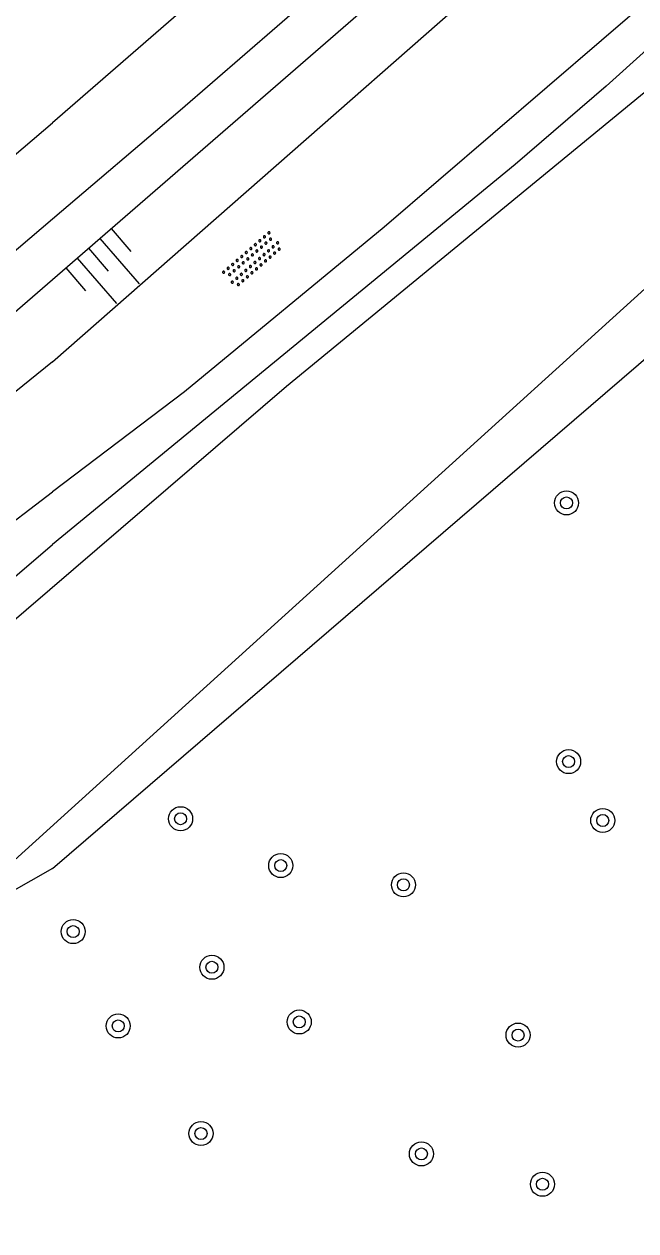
# Model space of a CAD drawing. Extents: x 133000 to 136000, y 400500 to 403500.
# Drawn here: x 133999.05 to 134019.41, y 401532.45 to 401572.63 of the extents above; entities that cross this region are included whole.
import ezdxf

# ---------------------------------------------------------------- set-up
doc = ezdxf.new("R2010")
doc.units = 0
for name, color, linetype in [('gg-knt-BGT kruinlijn', 7, 'Continuous'), ('gg-knt-onverhard', 7, 'Continuous'), ('gg-kntw-bovenkant insteek waterloop', 7, 'Continuous'), ('gg-kntw-waterlijn', 7, 'Continuous'), ('gt-symb-boom', 7, 'Continuous'), ('gt-symb-overige verharding', 7, 'Continuous'), ('gt-symb-talud symbool', 7, 'Continuous')]:
    doc.layers.add(name, color=color, linetype=linetype)

# ---------------------------------------------------------------- blocks, each defined once
blk = doc.blocks.new('gt0-TALUD_1')
at = {"layer": 'gt-symb-talud symbool'}
for p, q in [((-1, -1), (-1, 0)), ((0.5, -2), (0.5, 0)), ((-0.5, -2), (-0.5, 0)), ((0, -1), (0, 0)), ((1, -1), (1, 0))]:
    blk.add_line(p, q, dxfattribs=at)
blk = doc.blocks.new('gt0-OVH')
at = {"layer": 'gt-symb-overige verharding'}
for points in [[(-0.972, 0.298), (-0.967, 0.308), (-0.965, 0.319), (-0.966, 0.33), (-0.971, 0.34), (-0.978, 0.348), (-0.988, 0.353), (-0.999, 0.355), (-1.01, 0.354), (-1.02, 0.349), (-1.028, 0.342), (-1.033, 0.332), (-1.035, 0.321), (-1.034, 0.31), (-1.029, 0.3), (-1.022, 0.292), (-1.012, 0.287), (-1.001, 0.285), (-0.99, 0.286), (-0.98, 0.291)], [(-0.872, 0.106), (-0.867, 0.116), (-0.865, 0.126), (-0.866, 0.137), (-0.871, 0.147), (-0.878, 0.156), (-0.888, 0.161), (-0.899, 0.163), (-0.91, 0.162), (-0.92, 0.157), (-0.928, 0.15), (-0.933, 0.14), (-0.935, 0.129), (-0.934, 0.118), (-0.929, 0.108), (-0.922, 0.1), (-0.912, 0.095), (-0.901, 0.092), (-0.89, 0.094), (-0.88, 0.098)], [(-0.772, 0.298), (-0.767, 0.308), (-0.765, 0.319), (-0.766, 0.33), (-0.771, 0.34), (-0.778, 0.348), (-0.788, 0.353), (-0.799, 0.355), (-0.81, 0.354), (-0.82, 0.349), (-0.828, 0.342), (-0.833, 0.332), (-0.835, 0.321), (-0.834, 0.31), (-0.829, 0.3), (-0.822, 0.292), (-0.812, 0.287), (-0.801, 0.285), (-0.79, 0.286), (-0.78, 0.291)], [(-0.672, 0.106), (-0.667, 0.116), (-0.665, 0.126), (-0.666, 0.137), (-0.671, 0.147), (-0.678, 0.156), (-0.688, 0.161), (-0.699, 0.163), (-0.71, 0.162), (-0.72, 0.157), (-0.728, 0.15), (-0.733, 0.14), (-0.735, 0.129), (-0.734, 0.118), (-0.729, 0.108), (-0.722, 0.1), (-0.712, 0.095), (-0.701, 0.092), (-0.69, 0.094), (-0.68, 0.098)], [(-0.572, 0.298), (-0.567, 0.308), (-0.565, 0.319), (-0.566, 0.33), (-0.571, 0.34), (-0.578, 0.348), (-0.588, 0.353), (-0.599, 0.355), (-0.61, 0.354), (-0.62, 0.349), (-0.628, 0.342), (-0.633, 0.332), (-0.635, 0.321), (-0.634, 0.31), (-0.629, 0.3), (-0.622, 0.292), (-0.612, 0.287), (-0.601, 0.285), (-0.59, 0.286), (-0.58, 0.291)], [(-0.472, 0.106), (-0.467, 0.116), (-0.465, 0.126), (-0.466, 0.137), (-0.471, 0.147), (-0.478, 0.156), (-0.488, 0.161), (-0.499, 0.163), (-0.51, 0.162), (-0.52, 0.157), (-0.528, 0.15), (-0.533, 0.14), (-0.535, 0.129), (-0.534, 0.118), (-0.529, 0.108), (-0.522, 0.1), (-0.512, 0.095), (-0.501, 0.092), (-0.49, 0.094), (-0.48, 0.098)], [(-0.372, 0.298), (-0.367, 0.308), (-0.365, 0.319), (-0.366, 0.33), (-0.371, 0.34), (-0.378, 0.348), (-0.388, 0.353), (-0.399, 0.355), (-0.41, 0.354), (-0.42, 0.349), (-0.428, 0.342), (-0.433, 0.332), (-0.435, 0.321), (-0.434, 0.31), (-0.429, 0.3), (-0.422, 0.292), (-0.412, 0.287), (-0.401, 0.285), (-0.39, 0.286), (-0.38, 0.291)], [(-0.272, 0.106), (-0.267, 0.116), (-0.265, 0.126), (-0.266, 0.137), (-0.271, 0.147), (-0.278, 0.156), (-0.288, 0.161), (-0.299, 0.163), (-0.31, 0.162), (-0.32, 0.157), (-0.328, 0.15), (-0.333, 0.14), (-0.335, 0.129), (-0.334, 0.118), (-0.329, 0.108), (-0.322, 0.1), (-0.312, 0.095), (-0.301, 0.092), (-0.29, 0.094), (-0.28, 0.098)], [(-0.172, 0.298), (-0.167, 0.308), (-0.165, 0.319), (-0.166, 0.33), (-0.171, 0.34), (-0.178, 0.348), (-0.188, 0.353), (-0.199, 0.355), (-0.21, 0.354), (-0.22, 0.349), (-0.228, 0.342), (-0.233, 0.332), (-0.235, 0.321), (-0.234, 0.31), (-0.229, 0.3), (-0.222, 0.292), (-0.212, 0.287), (-0.201, 0.285), (-0.19, 0.286), (-0.18, 0.291)], [(-0.072, 0.106), (-0.067, 0.116), (-0.065, 0.126), (-0.066, 0.137), (-0.071, 0.147), (-0.078, 0.156), (-0.088, 0.161), (-0.099, 0.163), (-0.11, 0.162), (-0.12, 0.157), (-0.128, 0.15), (-0.133, 0.14), (-0.135, 0.129), (-0.134, 0.118), (-0.129, 0.108), (-0.122, 0.1), (-0.112, 0.095), (-0.101, 0.092), (-0.09, 0.094), (-0.08, 0.098)], [(0.028, 0.298), (0.033, 0.308), (0.035, 0.319), (0.034, 0.33), (0.029, 0.34), (0.022, 0.348), (0.012, 0.353), (0.001, 0.355), (-0.01, 0.354), (-0.02, 0.349), (-0.028, 0.342), (-0.033, 0.332), (-0.035, 0.321), (-0.034, 0.31), (-0.029, 0.3), (-0.022, 0.292), (-0.012, 0.287), (-0.001, 0.285), (0.01, 0.286), (0.02, 0.291)], [(0.128, 0.106), (0.133, 0.116), (0.135, 0.126), (0.134, 0.137), (0.129, 0.147), (0.122, 0.156), (0.112, 0.161), (0.101, 0.163), (0.09, 0.162), (0.08, 0.157), (0.072, 0.15), (0.067, 0.14), (0.065, 0.129), (0.066, 0.118), (0.071, 0.108), (0.078, 0.1), (0.088, 0.095), (0.099, 0.092), (0.11, 0.094), (0.12, 0.098)], [(0.228, 0.298), (0.233, 0.308), (0.235, 0.319), (0.234, 0.33), (0.229, 0.34), (0.222, 0.348), (0.212, 0.353), (0.201, 0.355), (0.19, 0.354), (0.18, 0.349), (0.172, 0.342), (0.167, 0.332), (0.165, 0.321), (0.166, 0.31), (0.171, 0.3), (0.178, 0.292), (0.188, 0.287), (0.199, 0.285), (0.21, 0.286), (0.22, 0.291)], [(0.328, 0.106), (0.333, 0.116), (0.335, 0.126), (0.334, 0.137), (0.329, 0.147), (0.322, 0.156), (0.312, 0.161), (0.301, 0.163), (0.29, 0.162), (0.28, 0.157), (0.272, 0.15), (0.267, 0.14), (0.265, 0.129), (0.266, 0.118), (0.271, 0.108), (0.278, 0.1), (0.288, 0.095), (0.299, 0.092), (0.31, 0.094), (0.32, 0.098)], [(0.428, 0.298), (0.433, 0.308), (0.435, 0.319), (0.434, 0.33), (0.429, 0.34), (0.422, 0.348), (0.412, 0.353), (0.401, 0.355), (0.39, 0.354), (0.38, 0.349), (0.372, 0.342), (0.367, 0.332), (0.365, 0.321), (0.366, 0.31), (0.371, 0.3), (0.378, 0.292), (0.388, 0.287), (0.399, 0.285), (0.41, 0.286), (0.42, 0.291)], [(0.528, 0.106), (0.533, 0.116), (0.535, 0.126), (0.534, 0.137), (0.529, 0.147), (0.522, 0.156), (0.512, 0.161), (0.501, 0.163), (0.49, 0.162), (0.48, 0.157), (0.472, 0.15), (0.467, 0.14), (0.465, 0.129), (0.466, 0.118), (0.471, 0.108), (0.478, 0.1), (0.488, 0.095), (0.499, 0.092), (0.51, 0.094), (0.52, 0.098)], [(0.628, 0.298), (0.633, 0.308), (0.635, 0.319), (0.634, 0.33), (0.629, 0.34), (0.622, 0.348), (0.612, 0.353), (0.601, 0.355), (0.59, 0.354), (0.58, 0.349), (0.572, 0.342), (0.567, 0.332), (0.565, 0.321), (0.566, 0.31), (0.571, 0.3), (0.578, 0.292), (0.588, 0.287), (0.599, 0.285), (0.61, 0.286), (0.62, 0.291)], [(0.728, 0.106), (0.733, 0.116), (0.735, 0.126), (0.734, 0.137), (0.729, 0.147), (0.722, 0.156), (0.712, 0.161), (0.701, 0.163), (0.69, 0.162), (0.68, 0.157), (0.672, 0.15), (0.667, 0.14), (0.665, 0.129), (0.666, 0.118), (0.671, 0.108), (0.678, 0.1), (0.688, 0.095), (0.699, 0.092), (0.71, 0.094), (0.72, 0.098)], [(0.828, 0.298), (0.833, 0.308), (0.835, 0.319), (0.834, 0.33), (0.829, 0.34), (0.822, 0.348), (0.812, 0.353), (0.801, 0.355), (0.79, 0.354), (0.78, 0.349), (0.772, 0.342), (0.767, 0.332), (0.765, 0.321), (0.766, 0.31), (0.771, 0.3), (0.778, 0.292), (0.788, 0.287), (0.799, 0.285), (0.81, 0.286), (0.82, 0.291)], [(0.928, 0.106), (0.933, 0.116), (0.935, 0.126), (0.934, 0.137), (0.929, 0.147), (0.922, 0.156), (0.912, 0.161), (0.901, 0.163), (0.89, 0.162), (0.88, 0.157), (0.872, 0.15), (0.867, 0.14), (0.865, 0.129), (0.866, 0.118), (0.871, 0.108), (0.878, 0.1), (0.888, 0.095), (0.899, 0.092), (0.91, 0.094), (0.92, 0.098)], [(1.028, 0.298), (1.033, 0.308), (1.035, 0.319), (1.034, 0.33), (1.029, 0.34), (1.022, 0.348), (1.012, 0.353), (1.001, 0.355), (0.99, 0.354), (0.98, 0.349), (0.972, 0.342), (0.967, 0.332), (0.965, 0.321), (0.966, 0.31), (0.971, 0.3), (0.978, 0.292), (0.988, 0.287), (0.999, 0.285), (1.01, 0.286), (1.02, 0.291)], [(-0.972, -0.142), (-0.967, -0.132), (-0.965, -0.121), (-0.966, -0.11), (-0.971, -0.1), (-0.978, -0.092), (-0.988, -0.087), (-0.999, -0.085), (-1.01, -0.086), (-1.02, -0.091), (-1.028, -0.098), (-1.033, -0.108), (-1.035, -0.119), (-1.034, -0.13), (-1.029, -0.14), (-1.022, -0.148), (-1.012, -0.153), (-1.001, -0.155), (-0.99, -0.154), (-0.98, -0.149)], [(-0.872, -0.334), (-0.867, -0.324), (-0.865, -0.314), (-0.866, -0.303), (-0.871, -0.293), (-0.878, -0.284), (-0.888, -0.279), (-0.899, -0.277), (-0.91, -0.278), (-0.92, -0.283), (-0.928, -0.29), (-0.933, -0.3), (-0.935, -0.311), (-0.934, -0.322), (-0.929, -0.332), (-0.922, -0.34), (-0.912, -0.345), (-0.901, -0.348), (-0.89, -0.346), (-0.88, -0.342)], [(-0.772, -0.142), (-0.767, -0.132), (-0.765, -0.121), (-0.766, -0.11), (-0.771, -0.1), (-0.778, -0.092), (-0.788, -0.087), (-0.799, -0.085), (-0.81, -0.086), (-0.82, -0.091), (-0.828, -0.098), (-0.833, -0.108), (-0.835, -0.119), (-0.834, -0.13), (-0.829, -0.14), (-0.822, -0.148), (-0.812, -0.153), (-0.801, -0.155), (-0.79, -0.154), (-0.78, -0.149)], [(-0.672, -0.334), (-0.667, -0.324), (-0.665, -0.314), (-0.666, -0.303), (-0.671, -0.293), (-0.678, -0.284), (-0.688, -0.279), (-0.699, -0.277), (-0.71, -0.278), (-0.72, -0.283), (-0.728, -0.29), (-0.733, -0.3), (-0.735, -0.311), (-0.734, -0.322), (-0.729, -0.332), (-0.722, -0.34), (-0.712, -0.345), (-0.701, -0.348), (-0.69, -0.346), (-0.68, -0.342)], [(-0.572, -0.142), (-0.567, -0.132), (-0.565, -0.121), (-0.566, -0.11), (-0.571, -0.1), (-0.578, -0.092), (-0.588, -0.087), (-0.599, -0.085), (-0.61, -0.086), (-0.62, -0.091), (-0.628, -0.098), (-0.633, -0.108), (-0.635, -0.119), (-0.634, -0.13), (-0.629, -0.14), (-0.622, -0.148), (-0.612, -0.153), (-0.601, -0.155), (-0.59, -0.154), (-0.58, -0.149)], [(-0.472, -0.334), (-0.467, -0.324), (-0.465, -0.314), (-0.466, -0.303), (-0.471, -0.293), (-0.478, -0.284), (-0.488, -0.279), (-0.499, -0.277), (-0.51, -0.278), (-0.52, -0.283), (-0.528, -0.29), (-0.533, -0.3), (-0.535, -0.311), (-0.534, -0.322), (-0.529, -0.332), (-0.522, -0.34), (-0.512, -0.345), (-0.501, -0.348), (-0.49, -0.346), (-0.48, -0.342)], [(-0.372, -0.142), (-0.367, -0.132), (-0.365, -0.121), (-0.366, -0.11), (-0.371, -0.1), (-0.378, -0.092), (-0.388, -0.087), (-0.399, -0.085), (-0.41, -0.086), (-0.42, -0.091), (-0.428, -0.098), (-0.433, -0.108), (-0.435, -0.119), (-0.434, -0.13), (-0.429, -0.14), (-0.422, -0.148), (-0.412, -0.153), (-0.401, -0.155), (-0.39, -0.154), (-0.38, -0.149)], [(-0.272, -0.334), (-0.267, -0.324), (-0.265, -0.314), (-0.266, -0.303), (-0.271, -0.293), (-0.278, -0.284), (-0.288, -0.279), (-0.299, -0.277), (-0.31, -0.278), (-0.32, -0.283), (-0.328, -0.29), (-0.333, -0.3), (-0.335, -0.311), (-0.334, -0.322), (-0.329, -0.332), (-0.322, -0.34), (-0.312, -0.345), (-0.301, -0.348), (-0.29, -0.346), (-0.28, -0.342)], [(-0.172, -0.142), (-0.167, -0.132), (-0.165, -0.121), (-0.166, -0.11), (-0.171, -0.1), (-0.178, -0.092), (-0.188, -0.087), (-0.199, -0.085), (-0.21, -0.086), (-0.22, -0.091), (-0.228, -0.098), (-0.233, -0.108), (-0.235, -0.119), (-0.234, -0.13), (-0.229, -0.14), (-0.222, -0.148), (-0.212, -0.153), (-0.201, -0.155), (-0.19, -0.154), (-0.18, -0.149)], [(-0.072, -0.334), (-0.067, -0.324), (-0.065, -0.314), (-0.066, -0.303), (-0.071, -0.293), (-0.078, -0.284), (-0.088, -0.279), (-0.099, -0.277), (-0.11, -0.278), (-0.12, -0.283), (-0.128, -0.29), (-0.133, -0.3), (-0.135, -0.311), (-0.134, -0.322), (-0.129, -0.332), (-0.122, -0.34), (-0.112, -0.345), (-0.101, -0.348), (-0.09, -0.346), (-0.08, -0.342)], [(0.028, -0.142), (0.033, -0.132), (0.035, -0.121), (0.034, -0.11), (0.029, -0.1), (0.022, -0.092), (0.012, -0.087), (0.001, -0.085), (-0.01, -0.086), (-0.02, -0.091), (-0.028, -0.098), (-0.033, -0.108), (-0.035, -0.119), (-0.034, -0.13), (-0.029, -0.14), (-0.022, -0.148), (-0.012, -0.153), (-0.001, -0.155), (0.01, -0.154), (0.02, -0.149)], [(0.128, -0.334), (0.133, -0.324), (0.135, -0.314), (0.134, -0.303), (0.129, -0.293), (0.122, -0.284), (0.112, -0.279), (0.101, -0.277), (0.09, -0.278), (0.08, -0.283), (0.072, -0.29), (0.067, -0.3), (0.065, -0.311), (0.066, -0.322), (0.071, -0.332), (0.078, -0.34), (0.088, -0.345), (0.099, -0.348), (0.11, -0.346), (0.12, -0.342)], [(0.228, -0.142), (0.233, -0.132), (0.235, -0.121), (0.234, -0.11), (0.229, -0.1), (0.222, -0.092), (0.212, -0.087), (0.201, -0.085), (0.19, -0.086), (0.18, -0.091), (0.172, -0.098), (0.167, -0.108), (0.165, -0.119), (0.166, -0.13), (0.171, -0.14), (0.178, -0.148), (0.188, -0.153), (0.199, -0.155), (0.21, -0.154), (0.22, -0.149)], [(0.328, -0.334), (0.333, -0.324), (0.335, -0.314), (0.334, -0.303), (0.329, -0.293), (0.322, -0.284), (0.312, -0.279), (0.301, -0.277), (0.29, -0.278), (0.28, -0.283), (0.272, -0.29), (0.267, -0.3), (0.265, -0.311), (0.266, -0.322), (0.271, -0.332), (0.278, -0.34), (0.288, -0.345), (0.299, -0.348), (0.31, -0.346), (0.32, -0.342)], [(0.428, -0.142), (0.433, -0.132), (0.435, -0.121), (0.434, -0.11), (0.429, -0.1), (0.422, -0.092), (0.412, -0.087), (0.401, -0.085), (0.39, -0.086), (0.38, -0.091), (0.372, -0.098), (0.367, -0.108), (0.365, -0.119), (0.366, -0.13), (0.371, -0.14), (0.378, -0.148), (0.388, -0.153), (0.399, -0.155), (0.41, -0.154), (0.42, -0.149)], [(0.528, -0.334), (0.533, -0.324), (0.535, -0.314), (0.534, -0.303), (0.529, -0.293), (0.522, -0.284), (0.512, -0.279), (0.501, -0.277), (0.49, -0.278), (0.48, -0.283), (0.472, -0.29), (0.467, -0.3), (0.465, -0.311), (0.466, -0.322), (0.471, -0.332), (0.478, -0.34), (0.488, -0.345), (0.499, -0.348), (0.51, -0.346), (0.52, -0.342)], [(0.628, -0.142), (0.633, -0.132), (0.635, -0.121), (0.634, -0.11), (0.629, -0.1), (0.622, -0.092), (0.612, -0.087), (0.601, -0.085), (0.59, -0.086), (0.58, -0.091), (0.572, -0.098), (0.567, -0.108), (0.565, -0.119), (0.566, -0.13), (0.571, -0.14), (0.578, -0.148), (0.588, -0.153), (0.599, -0.155), (0.61, -0.154), (0.62, -0.149)], [(0.728, -0.334), (0.733, -0.324), (0.735, -0.314), (0.734, -0.303), (0.729, -0.293), (0.722, -0.284), (0.712, -0.279), (0.701, -0.277), (0.69, -0.278), (0.68, -0.283), (0.672, -0.29), (0.667, -0.3), (0.665, -0.311), (0.666, -0.322), (0.671, -0.332), (0.678, -0.34), (0.688, -0.345), (0.699, -0.348), (0.71, -0.346), (0.72, -0.342)], [(0.828, -0.142), (0.833, -0.132), (0.835, -0.121), (0.834, -0.11), (0.829, -0.1), (0.822, -0.092), (0.812, -0.087), (0.801, -0.085), (0.79, -0.086), (0.78, -0.091), (0.772, -0.098), (0.767, -0.108), (0.765, -0.119), (0.766, -0.13), (0.771, -0.14), (0.778, -0.148), (0.788, -0.153), (0.799, -0.155), (0.81, -0.154), (0.82, -0.149)], [(0.928, -0.334), (0.933, -0.324), (0.935, -0.314), (0.934, -0.303), (0.929, -0.293), (0.922, -0.284), (0.912, -0.279), (0.901, -0.277), (0.89, -0.278), (0.88, -0.283), (0.872, -0.29), (0.867, -0.3), (0.865, -0.311), (0.866, -0.322), (0.871, -0.332), (0.878, -0.34), (0.888, -0.345), (0.899, -0.348), (0.91, -0.346), (0.92, -0.342)], [(1.028, -0.142), (1.033, -0.132), (1.035, -0.121), (1.034, -0.11), (1.029, -0.1), (1.022, -0.092), (1.012, -0.087), (1.001, -0.085), (0.99, -0.086), (0.98, -0.091), (0.972, -0.098), (0.967, -0.108), (0.965, -0.119), (0.966, -0.13), (0.971, -0.14), (0.978, -0.148), (0.988, -0.153), (0.999, -0.155), (1.01, -0.154), (1.02, -0.149)]]:
    blk.add_lwpolyline(points, close=True, dxfattribs=at)
blk = doc.blocks.new('gt0-BOOM')
at = {"layer": 'gt-symb-boom'}
for radius in [0.4, 0.2]:
    blk.add_circle((0, 0), radius, dxfattribs=at)

msp = doc.modelspace()

# ---------------------------------------------------------------- linework, layer by layer
at = {"layer": 'gg-knt-BGT kruinlijn'}
msp.add_line((134018.735, 401580.384), (134000, 401564.123), dxfattribs=at)
msp.add_lwpolyline([(134000, 401564.123), (133988.066, 401553.787), (133983.083, 401549.253), (133981.046, 401545.276), (133981.252, 401541.277)], dxfattribs=at)
at = {"layer": 'gg-knt-onverhard'}
for points in [[(134000, 401561.392), (134021.324, 401580.133), (134026.732, 401587.087), (134030.374, 401593.461), (134033.5, 401600.51), (134046.386, 401629.893), (134056.172, 401652.877), (134062.652, 401669.691)], [(134045.763, 401620.341), (134038.631, 401603.449), (134034.665, 401594.586), (134030.776, 401587.461), (134027.046, 401581.633), (134023.839, 401577.85), (134020.07, 401573.655), (134011.037, 401565.875), (134004.385, 401560.389), (134000, 401557.06)], [(134000, 401561.392), (133987.912, 401551.619), (133985.757, 401549.533), (133985.031, 401548.313), (133985.232, 401544.876), (133987.993, 401538.12), (133988.545, 401535.703), (133988.004, 401533.223), (133986.59, 401530.672)], [(133999.897, 401528.807), (133996.604, 401533.298), (133994.95, 401535.327), (133992.499, 401539.13), (133990.084, 401543.801), (133989.85, 401545.903), (133990.367, 401547.924), (133992.777, 401550.868), (133997.867, 401555.442), (134000, 401557.06)]]:
    msp.add_lwpolyline(points, dxfattribs=at)
at = {"layer": 'gg-kntw-bovenkant insteek waterloop'}
for points in [[(134000, 401544.514), (134029.807, 401570.165), (134032.579, 401572.712), (134034.506, 401574.814), (134038.103, 401580.725), (134041.643, 401587.216), (134063.657, 401636.994), (134077.992, 401669.797), (134080.251, 401673.551)], [(134000, 401566.149), (134004.248, 401569.769), (134019.304, 401582.831), (134021.392, 401584.983), (134022.97, 401586.877), (134024.131, 401588.508), (134025.185, 401590.212), (134026.19, 401592.09), (134027.305, 401594.544), (134028.615, 401597.906), (134059.812, 401669.277), (134059.839, 401669.929), (134059.101, 401670.504), (134058.043, 401671.202), (134057.504, 401671.333)], [(134053.582, 401662.378), (134027.277, 401602.314), (134023.661, 401593.98), (134022.232, 401591.337), (134021.546, 401590.261), (134020.344, 401588.665), (134018.674, 401586.599), (134015.347, 401582.683), (134000, 401569.347)], [(134051.231, 401630.254), (134042.922, 401610.569), (134040.923, 401605.986), (134038.019, 401599.591), (134033.949, 401590.925), (134031.735, 401586.443), (134030.017, 401583.309), (134028.964, 401581.605), (134028.403, 401580.778), (134027.112, 401579.082), (134025.794, 401577.578), (134023.687, 401575.434), (134021.1, 401572.985), (134018.418, 401570.57), (134015.389, 401567.962), (134000, 401555.303)], [(133919.414, 401500), (133948.489, 401524.893), (133983.391, 401555.195), (134000, 401569.347)], [(133924.257, 401500), (133970.908, 401540.486), (133988.67, 401556.497), (134000, 401566.149)], [(133991.357, 401544.199), (133991.221, 401544.949), (133991.502, 401546.461), (133992.231, 401548.28), (133993.019, 401549.318), (134000, 401555.303)], [(134000, 401544.514), (133996.223, 401542.378), (133995.009, 401542.058)]]:
    msp.add_lwpolyline(points, dxfattribs=at)
at = {"layer": 'gg-kntw-waterlijn'}
for points in [[(133991.403, 401543.775), (133992.301, 401546.351), (133992.874, 401547.556), (133995.165, 401549.742), (134007.778, 401560.581), (134025.886, 401575.458), (134028.264, 401577.863), (134031.161, 401582.572), (134033.486, 401586.352), (134041.399, 401604.145), (134048.905, 401621.996), (134057.398, 401640.342), (134064.278, 401656.381), (134072.343, 401673.574), (134073.824, 401675.879), (134074.851, 401677.364)], [(133992.629, 401542.256), (133998.38, 401544.469), (134033.578, 401576.4), (134037.092, 401581.991), (134054.375, 401619.052), (134077.706, 401671.444), (134079.528, 401674.062)]]:
    msp.add_lwpolyline(points, dxfattribs=at)

# ---------------------------------------------------------------- block references
at = {"layer": 'gt-symb-boom'}
for p in [(134017.101, 401556.69), (134017.172, 401548.075), (134004.259, 401546.174), (134018.307, 401546.116), (134007.59, 401544.614), (134011.675, 401543.972), (134000.683, 401542.415), (134005.301, 401541.228), (134008.207, 401539.407), (134002.182, 401539.274), (134015.489, 401538.97), (134004.937, 401535.691), (134012.272, 401535.013), (134016.301, 401534.002)]:
    msp.add_blockref('gt0-BOOM', p, dxfattribs=at)
at = {"layer": 'gt-symb-overige verharding', "rotation": 40.98653320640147}
msp.add_blockref('gt0-OVH', (134006.654, 401564.785), dxfattribs=at)
at = {"layer": 'gt-symb-talud symbool', "xscale": 1.000280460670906, "yscale": 1.000280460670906, "rotation": 40.90572608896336}
msp.add_blockref('gt0-TALUD_1', (134001.207, 401565.168), dxfattribs=at)

doc.saveas('drawing.dxf')
